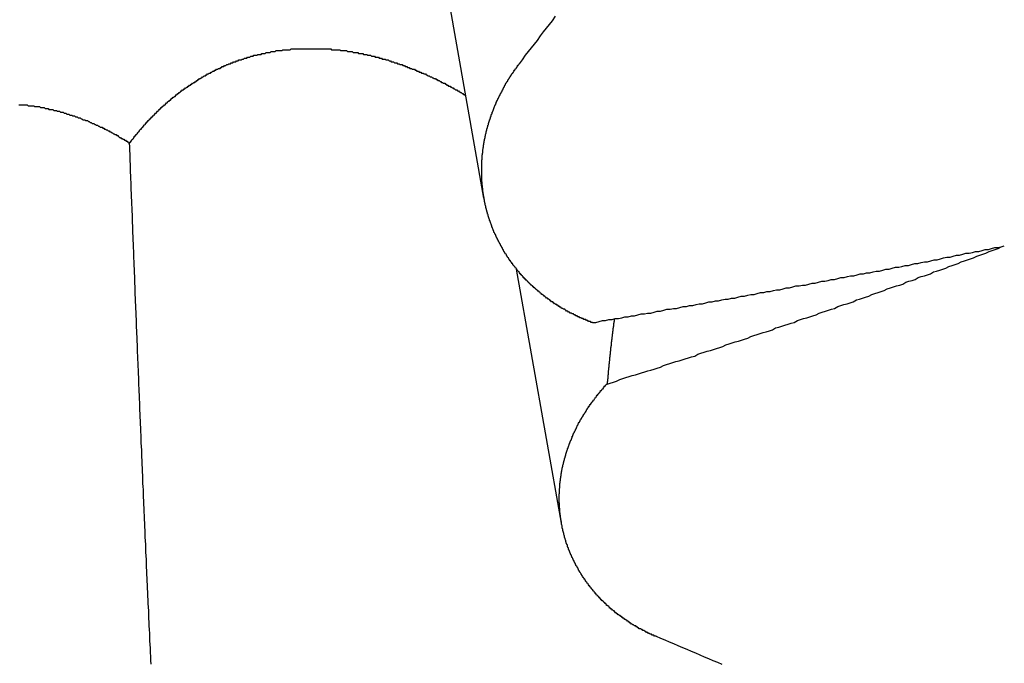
# Model space of a CAD drawing. Extents: x 1107 to 4046, y 937 to 3355.
# Tile 516 of 656: x 2237.357 to 2238.411, y 2651.539 to 2652.228. Entities that reach past the tile are written whole.
import ezdxf

# ---------------------------------------------------------------- set-up
doc = ezdxf.new("R2010")
doc.units = 0
doc.layers.add('KF_VIDA_L___C_REAR', color=7, linetype='CONTINUOUS')

# ---------------------------------------------------------------- blocks, each defined once
blk = doc.blocks.new('KF_VIDA_L___C_REAR')
at = {"layer": 'KF_VIDA_L___C_REAR'}
for p, q in [((50.874885, 962.824033), (50.779163, 963.364769)), ((50.95786, 962.47596), (50.909697, 962.748038))]:
    blk.add_line(p, q, dxfattribs=at)
for points in [[(50.9129, 962.968, 0), (50.9161, 962.972, 0), (50.9193, 962.977, 0), (50.9225, 962.981, 0), (50.9257, 962.985, 0), (50.9289, 962.989, 0), (50.9322, 962.993, 0), (50.9354, 962.998, 0), (50.9386, 963.002, 0), (50.9418, 963.006, 0), (50.945, 963.01, 0), (50.9482, 963.014, 0), (50.9514, 963.019, 0)], [(50.4952, 962.883, 0), (50.4957, 962.884, 0), (50.4963, 962.884, 0), (50.4969, 962.885, 0), (50.4974, 962.886, 0), (50.498, 962.887, 0), (50.4986, 962.887, 0), (50.4992, 962.888, 0), (50.4997, 962.889, 0), (50.5003, 962.89, 0), (50.5009, 962.89, 0), (50.5015, 962.891, 0), (50.5021, 962.892, 0), (50.5027, 962.892, 0), (50.5033, 962.893, 0), (50.5039, 962.894, 0), (50.5045, 962.895, 0), (50.5051, 962.895, 0), (50.5057, 962.896, 0), (50.5063, 962.897, 0), (50.5069, 962.898, 0), (50.5075, 962.898, 0), (50.5081, 962.899, 0), (50.5087, 962.9, 0), (50.5094, 962.9, 0), (50.51, 962.901, 0), (50.5106, 962.902, 0), (50.5112, 962.903, 0), (50.5119, 962.903, 0), (50.5125, 962.904, 0), (50.5131, 962.905, 0), (50.5138, 962.905, 0), (50.5144, 962.906, 0), (50.515, 962.907, 0), (50.5157, 962.907, 0), (50.5163, 962.908, 0), (50.517, 962.909, 0), (50.5176, 962.909, 0), (50.5183, 962.91, 0), (50.5189, 962.911, 0), (50.5196, 962.911, 0), (50.5203, 962.912, 0), (50.5209, 962.913, 0), (50.5216, 962.913, 0), (50.5222, 962.914, 0), (50.5229, 962.915, 0), (50.5236, 962.915, 0), (50.5243, 962.916, 0), (50.5249, 962.917, 0), (50.5256, 962.917, 0), (50.5263, 962.918, 0), (50.527, 962.919, 0), (50.5277, 962.919, 0), (50.5283, 962.92, 0), (50.529, 962.921, 0), (50.5297, 962.921, 0), (50.5304, 962.922, 0), (50.5311, 962.923, 0), (50.5318, 962.923, 0), (50.5325, 962.924, 0), (50.5332, 962.924, 0), (50.5339, 962.925, 0), (50.5346, 962.926, 0), (50.5353, 962.926, 0), (50.536, 962.927, 0), (50.5367, 962.928, 0), (50.5374, 962.928, 0), (50.5382, 962.929, 0), (50.5389, 962.929, 0), (50.5396, 962.93, 0), (50.5403, 962.931, 0), (50.541, 962.931, 0), (50.5417, 962.932, 0), (50.5425, 962.932, 0), (50.5432, 962.933, 0), (50.5439, 962.933, 0), (50.5446, 962.934, 0), (50.5454, 962.935, 0), (50.5461, 962.935, 0), (50.5468, 962.936, 0), (50.5476, 962.936, 0), (50.5483, 962.937, 0), (50.5491, 962.937, 0), (50.5498, 962.938, 0), (50.5505, 962.939, 0), (50.5513, 962.939, 0), (50.552, 962.94, 0), (50.5528, 962.94, 0), (50.5535, 962.941, 0), (50.5543, 962.941, 0), (50.555, 962.942, 0), (50.5558, 962.942, 0), (50.5565, 962.943, 0), (50.5573, 962.943, 0), (50.558, 962.944, 0), (50.5588, 962.944, 0), (50.5595, 962.945, 0), (50.5603, 962.945, 0), (50.561, 962.946, 0), (50.5618, 962.946, 0), (50.5626, 962.947, 0), (50.5633, 962.947, 0), (50.5641, 962.948, 0), (50.5649, 962.948, 0), (50.5656, 962.949, 0), (50.5664, 962.949, 0), (50.5672, 962.95, 0), (50.5679, 962.95, 0), (50.5687, 962.951, 0), (50.5695, 962.951, 0), (50.5702, 962.952, 0), (50.571, 962.952, 0), (50.5718, 962.953, 0), (50.5725, 962.953, 0), (50.5733, 962.954, 0), (50.5741, 962.954, 0), (50.5749, 962.955, 0), (50.5756, 962.955, 0), (50.5764, 962.955, 0), (50.5772, 962.956, 0), (50.578, 962.956, 0), (50.5788, 962.957, 0), (50.5795, 962.957, 0), (50.5803, 962.958, 0), (50.5811, 962.958, 0), (50.5819, 962.958, 0), (50.5827, 962.959, 0), (50.5834, 962.959, 0), (50.5842, 962.96, 0), (50.585, 962.96, 0), (50.5858, 962.96, 0), (50.5866, 962.961, 0), (50.5874, 962.961, 0), (50.5881, 962.962, 0), (50.5889, 962.962, 0), (50.5897, 962.962, 0), (50.5905, 962.963, 0), (50.5913, 962.963, 0), (50.5921, 962.963, 0), (50.5929, 962.964, 0), (50.5937, 962.964, 0), (50.5944, 962.965, 0), (50.5952, 962.965, 0), (50.596, 962.965, 0), (50.5968, 962.966, 0), (50.5976, 962.966, 0), (50.5984, 962.966, 0), (50.5992, 962.967, 0), (50.6, 962.967, 0), (50.6008, 962.967, 0), (50.6016, 962.968, 0), (50.6024, 962.968, 0), (50.6032, 962.968, 0), (50.604, 962.969, 0), (50.6048, 962.969, 0), (50.6057, 962.969, 0), (50.6065, 962.97, 0), (50.6073, 962.97, 0), (50.6081, 962.97, 0), (50.6089, 962.97, 0), (50.6098, 962.971, 0), (50.6106, 962.971, 0), (50.6114, 962.971, 0), (50.6122, 962.972, 0), (50.6131, 962.972, 0), (50.6139, 962.972, 0), (50.6147, 962.972, 0), (50.6156, 962.973, 0), (50.6164, 962.973, 0), (50.6173, 962.973, 0), (50.6181, 962.974, 0), (50.619, 962.974, 0), (50.6198, 962.974, 0), (50.6206, 962.974, 0), (50.6215, 962.975, 0), (50.6223, 962.975, 0), (50.6232, 962.975, 0), (50.6241, 962.975, 0), (50.6249, 962.976, 0), (50.6258, 962.976, 0), (50.6266, 962.976, 0), (50.6275, 962.976, 0), (50.6283, 962.977, 0), (50.6292, 962.977, 0), (50.6301, 962.977, 0), (50.6309, 962.977, 0), (50.6318, 962.977, 0), (50.6327, 962.978, 0), (50.6335, 962.978, 0), (50.6344, 962.978, 0), (50.6353, 962.978, 0), (50.6362, 962.978, 0), (50.637, 962.979, 0), (50.6379, 962.979, 0), (50.6388, 962.979, 0), (50.6397, 962.979, 0), (50.6405, 962.979, 0), (50.6414, 962.98, 0), (50.6423, 962.98, 0), (50.6432, 962.98, 0), (50.6441, 962.98, 0), (50.645, 962.98, 0), (50.6458, 962.98, 0), (50.6467, 962.981, 0), (50.6476, 962.981, 0), (50.6485, 962.981, 0), (50.6494, 962.981, 0), (50.6503, 962.981, 0), (50.6512, 962.981, 0), (50.6521, 962.982, 0), (50.653, 962.982, 0), (50.6538, 962.982, 0), (50.6547, 962.982, 0), (50.6556, 962.982, 0), (50.6565, 962.982, 0), (50.6574, 962.982, 0), (50.6583, 962.982, 0), (50.6592, 962.983, 0), (50.6601, 962.983, 0), (50.661, 962.983, 0), (50.6619, 962.983, 0), (50.6628, 962.983, 0), (50.6637, 962.983, 0), (50.6646, 962.983, 0), (50.6655, 962.983, 0), (50.6664, 962.983, 0), (50.6673, 962.983, 0), (50.6682, 962.984, 0), (50.6691, 962.984, 0), (50.67, 962.984, 0), (50.6709, 962.984, 0), (50.6718, 962.984, 0), (50.6727, 962.984, 0), (50.6736, 962.984, 0), (50.6745, 962.984, 0), (50.6755, 962.984, 0), (50.6764, 962.984, 0), (50.6773, 962.984, 0), (50.6782, 962.984, 0), (50.6791, 962.984, 0), (50.68, 962.984, 0), (50.6809, 962.984, 0), (50.6818, 962.984, 0), (50.6827, 962.984, 0), (50.6836, 962.984, 0), (50.6845, 962.984, 0), (50.6854, 962.984, 0), (50.6863, 962.984, 0), (50.6872, 962.984, 0), (50.6881, 962.984, 0), (50.689, 962.984, 0), (50.6899, 962.984, 0), (50.6909, 962.984, 0), (50.6918, 962.984, 0), (50.6927, 962.984, 0), (50.6936, 962.984, 0), (50.6945, 962.984, 0), (50.6954, 962.984, 0), (50.6963, 962.984, 0), (50.6972, 962.984, 0), (50.6981, 962.984, 0), (50.699, 962.984, 0), (50.6999, 962.984, 0), (50.7008, 962.984, 0), (50.7017, 962.984, 0), (50.7026, 962.984, 0), (50.7035, 962.984, 0), (50.7044, 962.984, 0), (50.7053, 962.984, 0), (50.7062, 962.984, 0), (50.7071, 962.984, 0), (50.708, 962.984, 0), (50.7089, 962.984, 0), (50.7098, 962.984, 0), (50.7107, 962.984, 0), (50.7116, 962.983, 0), (50.7125, 962.983, 0), (50.7134, 962.983, 0), (50.7143, 962.983, 0), (50.7152, 962.983, 0), (50.7161, 962.983, 0), (50.717, 962.983, 0), (50.7178, 962.983, 0), (50.7187, 962.983, 0), (50.7196, 962.983, 0), (50.7205, 962.983, 0), (50.7214, 962.982, 0), (50.7223, 962.982, 0), (50.7232, 962.982, 0), (50.7241, 962.982, 0), (50.7249, 962.982, 0), (50.7258, 962.982, 0), (50.7267, 962.982, 0), (50.7276, 962.982, 0), (50.7285, 962.981, 0), (50.7293, 962.981, 0), (50.7302, 962.981, 0), (50.7311, 962.981, 0), (50.732, 962.981, 0), (50.7328, 962.981, 0), (50.7337, 962.981, 0), (50.7346, 962.98, 0), (50.7355, 962.98, 0), (50.7363, 962.98, 0), (50.7372, 962.98, 0), (50.7381, 962.98, 0), (50.7389, 962.98, 0), (50.7398, 962.98, 0), (50.7406, 962.979, 0), (50.7415, 962.979, 0), (50.7424, 962.979, 0), (50.7432, 962.979, 0), (50.7441, 962.979, 0), (50.7449, 962.979, 0), (50.7458, 962.978, 0), (50.7466, 962.978, 0), (50.7475, 962.978, 0), (50.7483, 962.978, 0), (50.7492, 962.978, 0), (50.75, 962.977, 0), (50.7509, 962.977, 0), (50.7517, 962.977, 0), (50.7525, 962.977, 0), (50.7534, 962.977, 0), (50.7542, 962.976, 0), (50.7551, 962.976, 0), (50.7559, 962.976, 0), (50.7567, 962.976, 0), (50.7575, 962.976, 0), (50.7584, 962.975, 0), (50.7592, 962.975, 0), (50.76, 962.975, 0), (50.7608, 962.975, 0), (50.7617, 962.975, 0), (50.7625, 962.974, 0), (50.7633, 962.974, 0), (50.7641, 962.974, 0), (50.7649, 962.974, 0), (50.7658, 962.973, 0), (50.7666, 962.973, 0), (50.7674, 962.973, 0), (50.7682, 962.973, 0), (50.769, 962.973, 0), (50.7699, 962.972, 0), (50.7707, 962.972, 0), (50.7715, 962.972, 0), (50.7723, 962.972, 0), (50.7732, 962.971, 0), (50.774, 962.971, 0), (50.7748, 962.971, 0), (50.7756, 962.97, 0), (50.7765, 962.97, 0), (50.7773, 962.97, 0), (50.7781, 962.97, 0), (50.7789, 962.969, 0), (50.7798, 962.969, 0), (50.7806, 962.969, 0), (50.7814, 962.969, 0), (50.7822, 962.968, 0), (50.7831, 962.968, 0), (50.7839, 962.968, 0), (50.7847, 962.967, 0), (50.7856, 962.967, 0), (50.7864, 962.967, 0), (50.7872, 962.967, 0), (50.7881, 962.966, 0), (50.7889, 962.966, 0), (50.7897, 962.966, 0), (50.7905, 962.965, 0), (50.7914, 962.965, 0), (50.7922, 962.965, 0), (50.793, 962.964, 0), (50.7939, 962.964, 0), (50.7947, 962.964, 0), (50.7955, 962.963, 0), (50.7964, 962.963, 0), (50.7972, 962.963, 0), (50.798, 962.962, 0), (50.7989, 962.962, 0), (50.7997, 962.962, 0), (50.8005, 962.962, 0), (50.8013, 962.961, 0), (50.8022, 962.961, 0), (50.803, 962.96, 0), (50.8038, 962.96, 0), (50.8047, 962.96, 0), (50.8055, 962.959, 0), (50.8063, 962.959, 0), (50.8072, 962.959, 0), (50.808, 962.958, 0), (50.8088, 962.958, 0), (50.8097, 962.958, 0), (50.8105, 962.957, 0), (50.8113, 962.957, 0), (50.8121, 962.957, 0), (50.813, 962.956, 0), (50.8138, 962.956, 0), (50.8146, 962.955, 0), (50.8155, 962.955, 0), (50.8163, 962.955, 0), (50.8171, 962.954, 0), (50.8179, 962.954, 0), (50.8188, 962.954, 0), (50.8196, 962.953, 0), (50.8204, 962.953, 0), (50.8213, 962.952, 0), (50.8221, 962.952, 0), (50.8229, 962.952, 0), (50.8237, 962.951, 0), (50.8246, 962.951, 0), (50.8254, 962.95, 0), (50.8262, 962.95, 0), (50.827, 962.95, 0), (50.8279, 962.949, 0), (50.8287, 962.949, 0), (50.8295, 962.948, 0), (50.8303, 962.948, 0), (50.8311, 962.947, 0), (50.832, 962.947, 0), (50.8328, 962.947, 0), (50.8336, 962.946, 0), (50.8344, 962.946, 0), (50.8352, 962.945, 0), (50.836, 962.945, 0), (50.8369, 962.944, 0), (50.8377, 962.944, 0), (50.8385, 962.944, 0), (50.8393, 962.943, 0), (50.8401, 962.943, 0), (50.8409, 962.942, 0), (50.8418, 962.942, 0), (50.8426, 962.941, 0), (50.8434, 962.941, 0), (50.8442, 962.94, 0), (50.845, 962.94, 0), (50.8458, 962.94, 0), (50.8466, 962.939, 0), (50.8474, 962.939, 0), (50.8482, 962.938, 0), (50.849, 962.938, 0), (50.8498, 962.937, 0), (50.8506, 962.937, 0), (50.8514, 962.936, 0), (50.8522, 962.936, 0), (50.853, 962.935, 0), (50.8538, 962.935, 0), (50.8546, 962.934, 0), (50.8554, 962.934, 0)], [(50.9913, 962.691, 0), (50.9905, 962.691, 0), (50.9898, 962.691, 0), (50.989, 962.692, 0), (50.9883, 962.692, 0), (50.9876, 962.692, 0), (50.9868, 962.692, 0), (50.9861, 962.693, 0), (50.9854, 962.693, 0), (50.9847, 962.693, 0), (50.9839, 962.694, 0), (50.9832, 962.694, 0), (50.9825, 962.694, 0), (50.9818, 962.694, 0), (50.9811, 962.695, 0), (50.9804, 962.695, 0), (50.9797, 962.695, 0), (50.979, 962.696, 0), (50.9783, 962.696, 0), (50.9775, 962.696, 0), (50.9768, 962.697, 0), (50.9762, 962.697, 0), (50.9755, 962.697, 0), (50.9748, 962.698, 0), (50.9741, 962.698, 0), (50.9734, 962.698, 0), (50.9727, 962.699, 0), (50.972, 962.699, 0), (50.9713, 962.699, 0), (50.9707, 962.7, 0), (50.97, 962.7, 0), (50.9693, 962.7, 0), (50.9686, 962.701, 0), (50.968, 962.701, 0), (50.9673, 962.701, 0), (50.9666, 962.702, 0), (50.966, 962.702, 0), (50.9653, 962.702, 0), (50.9647, 962.703, 0), (50.964, 962.703, 0), (50.9633, 962.703, 0), (50.9627, 962.704, 0), (50.962, 962.704, 0), (50.9614, 962.705, 0), (50.9607, 962.705, 0), (50.9601, 962.705, 0), (50.9594, 962.706, 0), (50.9588, 962.706, 0), (50.9581, 962.706, 0), (50.9575, 962.707, 0), (50.9568, 962.707, 0), (50.9562, 962.708, 0), (50.9555, 962.708, 0), (50.9549, 962.708, 0), (50.9542, 962.709, 0), (50.9536, 962.709, 0), (50.953, 962.71, 0), (50.9523, 962.71, 0), (50.9517, 962.71, 0), (50.9511, 962.711, 0), (50.9504, 962.711, 0), (50.9498, 962.712, 0), (50.9492, 962.712, 0), (50.9485, 962.713, 0), (50.9479, 962.713, 0), (50.9473, 962.713, 0), (50.9466, 962.714, 0), (50.946, 962.714, 0), (50.9454, 962.715, 0), (50.9448, 962.715, 0), (50.9442, 962.716, 0), (50.9435, 962.716, 0), (50.9429, 962.717, 0), (50.9423, 962.717, 0), (50.9417, 962.717, 0), (50.9411, 962.718, 0), (50.9405, 962.718, 0), (50.9399, 962.719, 0), (50.9393, 962.719, 0), (50.9386, 962.72, 0), (50.938, 962.72, 0), (50.9374, 962.721, 0), (50.9368, 962.721, 0), (50.9362, 962.722, 0), (50.9356, 962.722, 0), (50.9351, 962.723, 0), (50.9345, 962.723, 0), (50.9339, 962.724, 0), (50.9333, 962.724, 0), (50.9327, 962.725, 0), (50.9321, 962.725, 0), (50.9315, 962.726, 0), (50.9309, 962.726, 0), (50.9304, 962.727, 0), (50.9298, 962.727, 0), (50.9292, 962.728, 0), (50.9286, 962.728, 0), (50.9281, 962.729, 0), (50.9275, 962.729, 0), (50.9269, 962.73, 0), (50.9264, 962.73, 0), (50.9258, 962.731, 0), (50.9253, 962.731, 0), (50.9247, 962.732, 0), (50.9241, 962.732, 0), (50.9236, 962.733, 0), (50.923, 962.733, 0), (50.9225, 962.734, 0), (50.922, 962.734, 0), (50.9214, 962.735, 0), (50.9209, 962.736, 0), (50.9203, 962.736, 0), (50.9198, 962.737, 0), (50.9193, 962.737, 0), (50.9187, 962.738, 0), (50.9182, 962.738, 0), (50.9177, 962.739, 0), (50.9172, 962.739, 0), (50.9166, 962.74, 0), (50.9161, 962.741, 0), (50.9156, 962.741, 0), (50.9151, 962.742, 0), (50.9146, 962.742, 0), (50.9141, 962.743, 0), (50.9136, 962.743, 0), (50.9131, 962.744, 0), (50.9126, 962.745, 0), (50.9121, 962.745, 0), (50.9116, 962.746, 0), (50.9111, 962.746, 0), (50.9106, 962.747, 0), (50.9101, 962.748, 0), (50.9096, 962.748, 0), (50.9092, 962.749, 0), (50.9087, 962.749, 0), (50.9082, 962.75, 0), (50.9077, 962.751, 0), (50.9073, 962.751, 0), (50.9068, 962.752, 0), (50.9063, 962.752, 0), (50.9059, 962.753, 0), (50.9054, 962.754, 0), (50.905, 962.754, 0), (50.9045, 962.755, 0), (50.9041, 962.755, 0), (50.9036, 962.756, 0), (50.9032, 962.757, 0), (50.9028, 962.757, 0), (50.9023, 962.758, 0), (50.9019, 962.758, 0), (50.9015, 962.759, 0), (50.901, 962.76, 0), (50.9006, 962.76, 0), (50.9002, 962.761, 0), (50.8998, 962.762, 0), (50.8994, 962.762, 0), (50.899, 962.763, 0), (50.8985, 962.764, 0), (50.8981, 962.764, 0), (50.8977, 962.765, 0), (50.8973, 962.765, 0), (50.8969, 962.766, 0), (50.8966, 962.767, 0), (50.8962, 962.767, 0), (50.8958, 962.768, 0), (50.8954, 962.769, 0), (50.895, 962.769, 0), (50.8946, 962.77, 0), (50.8943, 962.771, 0), (50.8939, 962.771, 0), (50.8935, 962.772, 0), (50.8932, 962.773, 0), (50.8928, 962.773, 0), (50.8924, 962.774, 0), (50.8921, 962.775, 0), (50.8917, 962.775, 0), (50.8914, 962.776, 0), (50.891, 962.777, 0), (50.8907, 962.777, 0), (50.8904, 962.778, 0), (50.89, 962.779, 0), (50.8897, 962.779, 0), (50.8894, 962.78, 0), (50.889, 962.781, 0), (50.8887, 962.781, 0), (50.8884, 962.782, 0), (50.8881, 962.783, 0), (50.8878, 962.783, 0), (50.8874, 962.784, 0), (50.8871, 962.785, 0), (50.8868, 962.785, 0), (50.8865, 962.786, 0), (50.8862, 962.787, 0), (50.8859, 962.787, 0), (50.8856, 962.788, 0), (50.8854, 962.789, 0), (50.8851, 962.789, 0), (50.8848, 962.79, 0), (50.8845, 962.791, 0), (50.8842, 962.791, 0), (50.884, 962.792, 0), (50.8837, 962.793, 0), (50.8834, 962.793, 0), (50.8832, 962.794, 0), (50.8829, 962.795, 0), (50.8826, 962.796, 0), (50.8824, 962.796, 0), (50.8821, 962.797, 0), (50.8819, 962.798, 0), (50.8817, 962.798, 0), (50.8814, 962.799, 0), (50.8812, 962.8, 0), (50.8809, 962.8, 0), (50.8807, 962.801, 0), (50.8805, 962.802, 0), (50.8803, 962.802, 0), (50.88, 962.803, 0), (50.8798, 962.804, 0), (50.8796, 962.804, 0), (50.8794, 962.805, 0), (50.8792, 962.806, 0), (50.879, 962.807, 0), (50.8788, 962.807, 0), (50.8786, 962.808, 0), (50.8784, 962.809, 0), (50.8782, 962.809, 0), (50.878, 962.81, 0), (50.8778, 962.811, 0), (50.8776, 962.811, 0), (50.8775, 962.812, 0), (50.8773, 962.813, 0), (50.8771, 962.813, 0), (50.877, 962.814, 0), (50.8768, 962.815, 0), (50.8766, 962.816, 0), (50.8765, 962.816, 0), (50.8763, 962.817, 0), (50.8762, 962.818, 0), (50.876, 962.818, 0), (50.8759, 962.819, 0), (50.8757, 962.82, 0), (50.8756, 962.82, 0), (50.8754, 962.821, 0), (50.8753, 962.822, 0), (50.8752, 962.823, 0), (50.875, 962.823, 0), (50.8749, 962.824, 0), (50.8748, 962.825, 0), (50.8747, 962.825, 0), (50.8746, 962.826, 0), (50.8744, 962.827, 0), (50.8743, 962.828, 0), (50.8742, 962.828, 0), (50.8741, 962.829, 0), (50.874, 962.83, 0), (50.8739, 962.83, 0), (50.8738, 962.831, 0), (50.8737, 962.832, 0), (50.8736, 962.833, 0), (50.8735, 962.833, 0), (50.8735, 962.834, 0), (50.8734, 962.835, 0), (50.8733, 962.835, 0), (50.8732, 962.836, 0), (50.8732, 962.837, 0), (50.8731, 962.838, 0), (50.873, 962.838, 0), (50.873, 962.839, 0), (50.8729, 962.84, 0), (50.8728, 962.841, 0), (50.8728, 962.841, 0), (50.8727, 962.842, 0), (50.8727, 962.843, 0), (50.8727, 962.844, 0), (50.8726, 962.844, 0), (50.8726, 962.845, 0), (50.8725, 962.846, 0), (50.8725, 962.847, 0), (50.8725, 962.847, 0), (50.8725, 962.848, 0), (50.8724, 962.849, 0), (50.8724, 962.85, 0), (50.8724, 962.85, 0), (50.8724, 962.851, 0), (50.8724, 962.852, 0), (50.8724, 962.853, 0), (50.8724, 962.853, 0), (50.8724, 962.854, 0), (50.8724, 962.855, 0), (50.8724, 962.856, 0), (50.8724, 962.856, 0), (50.8724, 962.857, 0), (50.8724, 962.858, 0), (50.8724, 962.859, 0), (50.8725, 962.859, 0), (50.8725, 962.86, 0), (50.8725, 962.861, 0), (50.8726, 962.862, 0), (50.8726, 962.862, 0), (50.8726, 962.863, 0), (50.8727, 962.864, 0), (50.8727, 962.865, 0), (50.8728, 962.865, 0), (50.8728, 962.866, 0), (50.8729, 962.867, 0), (50.8729, 962.868, 0), (50.873, 962.868, 0), (50.8731, 962.869, 0), (50.8731, 962.87, 0), (50.8732, 962.871, 0), (50.8733, 962.871, 0), (50.8734, 962.872, 0), (50.8735, 962.873, 0), (50.8735, 962.874, 0), (50.8736, 962.874, 0), (50.8737, 962.875, 0), (50.8738, 962.876, 0), (50.8739, 962.877, 0), (50.874, 962.878, 0), (50.8741, 962.878, 0), (50.8742, 962.879, 0), (50.8744, 962.88, 0), (50.8745, 962.881, 0), (50.8746, 962.881, 0), (50.8747, 962.882, 0), (50.8748, 962.883, 0), (50.875, 962.884, 0), (50.8751, 962.884, 0), (50.8752, 962.885, 0), (50.8754, 962.886, 0), (50.8755, 962.887, 0), (50.8757, 962.887, 0), (50.8758, 962.888, 0), (50.876, 962.889, 0), (50.8761, 962.89, 0), (50.8763, 962.89, 0), (50.8765, 962.891, 0), (50.8766, 962.892, 0), (50.8768, 962.893, 0), (50.877, 962.893, 0), (50.8772, 962.894, 0), (50.8773, 962.895, 0), (50.8775, 962.896, 0), (50.8777, 962.896, 0), (50.8779, 962.897, 0), (50.8781, 962.898, 0), (50.8783, 962.899, 0), (50.8785, 962.899, 0), (50.8787, 962.9, 0), (50.8789, 962.901, 0), (50.8791, 962.902, 0), (50.8793, 962.902, 0), (50.8796, 962.903, 0), (50.8798, 962.904, 0), (50.88, 962.905, 0), (50.8802, 962.905, 0), (50.8805, 962.906, 0), (50.8807, 962.907, 0), (50.8809, 962.908, 0), (50.8812, 962.908, 0), (50.8814, 962.909, 0), (50.8817, 962.91, 0), (50.8819, 962.911, 0), (50.8822, 962.911, 0), (50.8824, 962.912, 0), (50.8827, 962.913, 0), (50.8829, 962.914, 0), (50.8832, 962.914, 0), (50.8835, 962.915, 0), (50.8837, 962.916, 0), (50.884, 962.916, 0), (50.8843, 962.917, 0), (50.8846, 962.918, 0), (50.8849, 962.919, 0), (50.8851, 962.919, 0), (50.8854, 962.92, 0), (50.8857, 962.921, 0), (50.886, 962.922, 0), (50.8863, 962.922, 0), (50.8866, 962.923, 0), (50.8869, 962.924, 0), (50.8872, 962.924, 0), (50.8875, 962.925, 0), (50.8878, 962.926, 0), (50.8881, 962.927, 0), (50.8885, 962.927, 0), (50.8888, 962.928, 0), (50.8891, 962.929, 0), (50.8894, 962.929, 0), (50.8898, 962.93, 0), (50.8901, 962.931, 0), (50.8904, 962.931, 0), (50.8907, 962.932, 0), (50.8911, 962.933, 0), (50.8914, 962.934, 0), (50.8918, 962.934, 0), (50.8921, 962.935, 0), (50.8925, 962.936, 0), (50.8928, 962.936, 0), (50.8932, 962.937, 0), (50.8935, 962.938, 0), (50.8939, 962.938, 0), (50.8942, 962.939, 0), (50.8946, 962.94, 0), (50.895, 962.94, 0), (50.8953, 962.941, 0), (50.8957, 962.942, 0), (50.8961, 962.943, 0), (50.8964, 962.943, 0), (50.8968, 962.944, 0), (50.8972, 962.945, 0), (50.8976, 962.945, 0), (50.898, 962.946, 0), (50.8983, 962.947, 0), (50.8987, 962.947, 0), (50.8991, 962.948, 0), (50.8995, 962.949, 0), (50.8999, 962.949, 0), (50.9003, 962.95, 0), (50.9007, 962.951, 0), (50.9011, 962.951, 0), (50.9015, 962.952, 0), (50.9019, 962.952, 0), (50.9023, 962.953, 0), (50.9027, 962.954, 0), (50.9031, 962.954, 0), (50.9036, 962.955, 0), (50.904, 962.956, 0), (50.9044, 962.956, 0), (50.9048, 962.957, 0), (50.9052, 962.958, 0), (50.9057, 962.958, 0), (50.9061, 962.959, 0), (50.9065, 962.959, 0), (50.907, 962.96, 0), (50.9074, 962.961, 0), (50.9078, 962.961, 0), (50.9083, 962.962, 0), (50.9087, 962.963, 0), (50.9092, 962.963, 0), (50.9096, 962.964, 0), (50.9101, 962.964, 0), (50.9105, 962.965, 0), (50.911, 962.966, 0), (50.9115, 962.966, 0), (50.9119, 962.967, 0), (50.9124, 962.968, 0), (50.9129, 962.968, 0)], [(50.3765, 962.924, 0), (50.3775, 962.924, 0), (50.3785, 962.924, 0), (50.3795, 962.924, 0), (50.3805, 962.924, 0), (50.3815, 962.924, 0), (50.3825, 962.924, 0), (50.3835, 962.924, 0), (50.3845, 962.924, 0), (50.3855, 962.924, 0), (50.3865, 962.923, 0), (50.3875, 962.923, 0), (50.3885, 962.923, 0), (50.3895, 962.923, 0), (50.3905, 962.923, 0), (50.3915, 962.923, 0), (50.3925, 962.923, 0), (50.3936, 962.922, 0), (50.3946, 962.922, 0), (50.3956, 962.922, 0), (50.3966, 962.922, 0), (50.3976, 962.922, 0), (50.3986, 962.922, 0), (50.3996, 962.921, 0), (50.4007, 962.921, 0), (50.4017, 962.921, 0), (50.4027, 962.921, 0), (50.4037, 962.921, 0), (50.4047, 962.92, 0), (50.4057, 962.92, 0), (50.4068, 962.92, 0), (50.4078, 962.92, 0), (50.4088, 962.919, 0), (50.4098, 962.919, 0), (50.4108, 962.919, 0), (50.4118, 962.919, 0), (50.4128, 962.919, 0), (50.4139, 962.918, 0), (50.4149, 962.918, 0), (50.4159, 962.918, 0), (50.4169, 962.918, 0), (50.4179, 962.917, 0), (50.4189, 962.917, 0), (50.42, 962.917, 0), (50.421, 962.916, 0), (50.422, 962.916, 0), (50.423, 962.916, 0), (50.424, 962.916, 0), (50.425, 962.915, 0), (50.426, 962.915, 0), (50.427, 962.915, 0), (50.428, 962.914, 0), (50.4291, 962.914, 0), (50.4301, 962.914, 0), (50.4311, 962.913, 0), (50.4321, 962.913, 0), (50.4331, 962.913, 0), (50.4341, 962.912, 0), (50.4351, 962.912, 0), (50.4361, 962.912, 0), (50.4371, 962.911, 0), (50.4381, 962.911, 0), (50.4391, 962.911, 0), (50.4401, 962.91, 0), (50.4411, 962.91, 0), (50.4421, 962.91, 0), (50.4431, 962.909, 0), (50.4441, 962.909, 0), (50.4451, 962.908, 0), (50.4461, 962.908, 0), (50.4471, 962.908, 0), (50.448, 962.907, 0), (50.449, 962.907, 0), (50.45, 962.907, 0), (50.451, 962.906, 0), (50.452, 962.906, 0), (50.453, 962.905, 0), (50.4539, 962.905, 0), (50.4549, 962.904, 0), (50.4559, 962.904, 0), (50.4569, 962.904, 0), (50.4578, 962.903, 0), (50.4588, 962.903, 0), (50.4598, 962.902, 0), (50.4608, 962.902, 0), (50.4617, 962.901, 0), (50.4627, 962.901, 0), (50.4637, 962.9, 0), (50.4646, 962.9, 0), (50.4656, 962.9, 0), (50.4665, 962.899, 0), (50.4675, 962.899, 0), (50.4684, 962.898, 0), (50.4694, 962.898, 0), (50.4703, 962.897, 0), (50.4713, 962.897, 0), (50.4722, 962.896, 0), (50.4732, 962.896, 0), (50.4741, 962.895, 0), (50.4751, 962.895, 0), (50.476, 962.894, 0), (50.4769, 962.894, 0), (50.4779, 962.893, 0), (50.4788, 962.893, 0), (50.4797, 962.892, 0), (50.4807, 962.892, 0), (50.4816, 962.891, 0), (50.4825, 962.891, 0), (50.4834, 962.89, 0), (50.4843, 962.889, 0), (50.4853, 962.889, 0), (50.4862, 962.888, 0), (50.4871, 962.888, 0), (50.488, 962.887, 0), (50.4889, 962.887, 0), (50.4898, 962.886, 0), (50.4907, 962.886, 0), (50.4916, 962.885, 0), (50.4925, 962.885, 0), (50.4934, 962.884, 0), (50.4943, 962.883, 0), (50.4952, 962.883, 0)], [(50.5182, 962.325, 0), (50.518, 962.329, 0), (50.5178, 962.333, 0), (50.5176, 962.338, 0), (50.5174, 962.342, 0), (50.5172, 962.346, 0), (50.517, 962.35, 0), (50.5168, 962.354, 0), (50.5167, 962.358, 0), (50.5165, 962.362, 0), (50.5163, 962.366, 0), (50.5161, 962.37, 0), (50.5159, 962.374, 0), (50.5157, 962.378, 0), (50.5156, 962.382, 0), (50.5154, 962.386, 0), (50.5152, 962.39, 0), (50.515, 962.394, 0), (50.5148, 962.398, 0), (50.5147, 962.402, 0), (50.5145, 962.406, 0), (50.5143, 962.41, 0), (50.5141, 962.414, 0), (50.514, 962.417, 0), (50.5138, 962.421, 0), (50.5136, 962.425, 0), (50.5134, 962.429, 0), (50.5133, 962.433, 0), (50.5131, 962.437, 0), (50.5129, 962.441, 0), (50.5127, 962.445, 0), (50.5126, 962.449, 0), (50.5124, 962.453, 0), (50.5122, 962.457, 0), (50.512, 962.461, 0), (50.5119, 962.465, 0), (50.5117, 962.468, 0), (50.5115, 962.472, 0), (50.5114, 962.476, 0), (50.5112, 962.48, 0), (50.511, 962.484, 0), (50.5109, 962.488, 0), (50.5107, 962.492, 0), (50.5105, 962.496, 0), (50.5104, 962.5, 0), (50.5102, 962.504, 0), (50.51, 962.508, 0), (50.5099, 962.512, 0), (50.5097, 962.515, 0), (50.5095, 962.519, 0), (50.5094, 962.523, 0), (50.5092, 962.527, 0), (50.509, 962.531, 0), (50.5089, 962.535, 0), (50.5087, 962.539, 0), (50.5085, 962.543, 0), (50.5084, 962.547, 0), (50.5082, 962.551, 0), (50.5081, 962.554, 0), (50.5079, 962.558, 0), (50.5077, 962.562, 0), (50.5076, 962.566, 0), (50.5074, 962.57, 0), (50.5072, 962.574, 0), (50.5071, 962.578, 0), (50.5069, 962.582, 0), (50.5068, 962.586, 0), (50.5066, 962.589, 0), (50.5064, 962.593, 0), (50.5063, 962.597, 0), (50.5061, 962.601, 0), (50.506, 962.605, 0), (50.5058, 962.609, 0), (50.5057, 962.613, 0), (50.5055, 962.617, 0), (50.5053, 962.62, 0), (50.5052, 962.624, 0), (50.505, 962.628, 0), (50.5049, 962.632, 0), (50.5047, 962.636, 0), (50.5046, 962.64, 0), (50.5044, 962.644, 0), (50.5042, 962.648, 0), (50.5041, 962.651, 0), (50.5039, 962.655, 0), (50.5038, 962.659, 0), (50.5036, 962.663, 0), (50.5035, 962.667, 0), (50.5033, 962.671, 0), (50.5032, 962.675, 0), (50.503, 962.679, 0), (50.5029, 962.682, 0), (50.5027, 962.686, 0), (50.5026, 962.69, 0), (50.5024, 962.694, 0), (50.5023, 962.698, 0), (50.5021, 962.702, 0), (50.5019, 962.706, 0), (50.5018, 962.709, 0), (50.5016, 962.713, 0), (50.5015, 962.717, 0), (50.5013, 962.721, 0), (50.5012, 962.725, 0), (50.501, 962.729, 0), (50.5009, 962.733, 0), (50.5007, 962.736, 0), (50.5006, 962.74, 0), (50.5004, 962.744, 0), (50.5003, 962.748, 0), (50.5001, 962.752, 0), (50.5, 962.756, 0), (50.4998, 962.76, 0), (50.4997, 962.763, 0), (50.4996, 962.767, 0), (50.4994, 962.771, 0), (50.4993, 962.775, 0), (50.4991, 962.779, 0), (50.499, 962.783, 0), (50.4988, 962.787, 0), (50.4987, 962.79, 0), (50.4985, 962.794, 0), (50.4984, 962.798, 0), (50.4982, 962.802, 0), (50.4981, 962.806, 0), (50.4979, 962.81, 0), (50.4978, 962.814, 0), (50.4976, 962.817, 0), (50.4975, 962.821, 0), (50.4973, 962.825, 0), (50.4972, 962.829, 0), (50.497, 962.833, 0), (50.4969, 962.837, 0), (50.4968, 962.841, 0), (50.4966, 962.844, 0), (50.4965, 962.848, 0), (50.4963, 962.852, 0), (50.4962, 962.856, 0), (50.496, 962.86, 0), (50.4959, 962.864, 0), (50.4957, 962.867, 0), (50.4956, 962.871, 0), (50.4954, 962.875, 0), (50.4953, 962.879, 0), (50.4952, 962.883, 0)], [(50.9913, 962.691, 0), (50.9947, 962.691, 0), (50.9982, 962.692, 0), (51.0017, 962.693, 0), (51.0051, 962.693, 0), (51.0086, 962.694, 0), (51.0121, 962.694, 0), (51.0155, 962.695, 0), (51.019, 962.695, 0), (51.0224, 962.696, 0), (51.0259, 962.697, 0), (51.0294, 962.697, 0), (51.0328, 962.698, 0), (51.0363, 962.698, 0), (51.0398, 962.699, 0), (51.0432, 962.7, 0), (51.0467, 962.7, 0), (51.0502, 962.701, 0), (51.0536, 962.701, 0), (51.0571, 962.702, 0), (51.0605, 962.703, 0), (51.064, 962.703, 0), (51.0675, 962.704, 0), (51.0709, 962.705, 0), (51.0744, 962.705, 0), (51.0779, 962.706, 0), (51.0813, 962.706, 0), (51.0848, 962.707, 0), (51.0882, 962.708, 0), (51.0917, 962.708, 0), (51.0952, 962.709, 0), (51.0986, 962.709, 0), (51.1021, 962.71, 0), (51.1055, 962.711, 0), (51.109, 962.711, 0), (51.1124, 962.712, 0), (51.1159, 962.713, 0), (51.1194, 962.713, 0), (51.1228, 962.714, 0), (51.1263, 962.714, 0), (51.1297, 962.715, 0), (51.1332, 962.716, 0), (51.1366, 962.716, 0), (51.1401, 962.717, 0), (51.1435, 962.717, 0), (51.147, 962.718, 0), (51.1505, 962.719, 0), (51.1539, 962.719, 0), (51.1574, 962.72, 0), (51.1608, 962.721, 0), (51.1643, 962.721, 0), (51.1677, 962.722, 0), (51.1712, 962.723, 0), (51.1746, 962.723, 0), (51.1781, 962.724, 0), (51.1815, 962.724, 0), (51.185, 962.725, 0), (51.1884, 962.726, 0), (51.1919, 962.726, 0), (51.1953, 962.727, 0), (51.1988, 962.728, 0), (51.2022, 962.728, 0), (51.2057, 962.729, 0), (51.2091, 962.73, 0), (51.2126, 962.73, 0), (51.216, 962.731, 0), (51.2195, 962.731, 0), (51.2229, 962.732, 0), (51.2264, 962.733, 0), (51.2298, 962.733, 0), (51.2333, 962.734, 0), (51.2367, 962.735, 0), (51.2401, 962.735, 0), (51.2436, 962.736, 0), (51.247, 962.737, 0), (51.2505, 962.737, 0), (51.2539, 962.738, 0), (51.2574, 962.739, 0), (51.2608, 962.739, 0), (51.2643, 962.74, 0), (51.2677, 962.741, 0), (51.2711, 962.741, 0), (51.2746, 962.742, 0), (51.278, 962.743, 0), (51.2815, 962.743, 0), (51.2849, 962.744, 0), (51.2883, 962.744, 0), (51.2918, 962.745, 0), (51.2952, 962.746, 0), (51.2987, 962.746, 0), (51.3021, 962.747, 0), (51.3055, 962.748, 0), (51.309, 962.748, 0), (51.3124, 962.749, 0), (51.3158, 962.75, 0), (51.3193, 962.75, 0), (51.3227, 962.751, 0), (51.3262, 962.752, 0), (51.3296, 962.752, 0), (51.333, 962.753, 0), (51.3365, 962.754, 0), (51.3399, 962.754, 0), (51.3433, 962.755, 0), (51.3468, 962.756, 0), (51.3502, 962.756, 0), (51.3536, 962.757, 0), (51.3571, 962.758, 0), (51.3605, 962.758, 0), (51.3639, 962.759, 0), (51.3673, 962.76, 0), (51.3708, 962.761, 0), (51.3742, 962.761, 0), (51.3776, 962.762, 0), (51.3811, 962.763, 0), (51.3845, 962.763, 0), (51.3879, 962.764, 0), (51.3913, 962.765, 0), (51.3948, 962.765, 0), (51.3982, 962.766, 0), (51.4016, 962.767, 0), (51.405, 962.767, 0), (51.4085, 962.768, 0), (51.4119, 962.769, 0), (51.4153, 962.769, 0), (51.4187, 962.77, 0), (51.4222, 962.771, 0), (51.4256, 962.771, 0), (51.429, 962.772, 0), (51.4324, 962.773, 0)], [(51.0069, 962.625, 0), (51.0102, 962.626, 0), (51.0136, 962.627, 0), (51.0169, 962.628, 0), (51.0203, 962.63, 0), (51.0236, 962.631, 0), (51.027, 962.632, 0), (51.0303, 962.633, 0), (51.0337, 962.634, 0), (51.0371, 962.635, 0), (51.0404, 962.636, 0), (51.0438, 962.637, 0), (51.0471, 962.638, 0), (51.0505, 962.639, 0), (51.0538, 962.64, 0), (51.0572, 962.641, 0), (51.0605, 962.642, 0), (51.0639, 962.643, 0), (51.0672, 962.645, 0), (51.0706, 962.646, 0), (51.0739, 962.647, 0), (51.0772, 962.648, 0), (51.0806, 962.649, 0), (51.0839, 962.65, 0), (51.0873, 962.651, 0), (51.0906, 962.652, 0), (51.094, 962.653, 0), (51.0973, 962.654, 0), (51.1007, 962.655, 0), (51.104, 962.657, 0), (51.1073, 962.658, 0), (51.1107, 962.659, 0), (51.114, 962.66, 0), (51.1174, 962.661, 0), (51.1207, 962.662, 0), (51.1241, 962.663, 0), (51.1274, 962.664, 0), (51.1307, 962.665, 0), (51.1341, 962.667, 0), (51.1374, 962.668, 0), (51.1407, 962.669, 0), (51.1441, 962.67, 0), (51.1474, 962.671, 0), (51.1508, 962.672, 0), (51.1541, 962.673, 0), (51.1574, 962.674, 0), (51.1608, 962.676, 0), (51.1641, 962.677, 0), (51.1674, 962.678, 0), (51.1708, 962.679, 0), (51.1741, 962.68, 0), (51.1774, 962.681, 0), (51.1808, 962.682, 0), (51.1841, 962.683, 0), (51.1874, 962.685, 0), (51.1908, 962.686, 0), (51.1941, 962.687, 0), (51.1974, 962.688, 0), (51.2008, 962.689, 0), (51.2041, 962.69, 0), (51.2074, 962.691, 0), (51.2107, 962.693, 0), (51.2141, 962.694, 0), (51.2174, 962.695, 0), (51.2207, 962.696, 0), (51.224, 962.697, 0), (51.2274, 962.698, 0), (51.2307, 962.699, 0), (51.234, 962.701, 0), (51.2373, 962.702, 0), (51.2407, 962.703, 0), (51.244, 962.704, 0), (51.2473, 962.705, 0), (51.2506, 962.706, 0), (51.2539, 962.708, 0), (51.2573, 962.709, 0), (51.2606, 962.71, 0), (51.2639, 962.711, 0), (51.2672, 962.712, 0), (51.2705, 962.713, 0), (51.2739, 962.715, 0), (51.2772, 962.716, 0), (51.2805, 962.717, 0), (51.2838, 962.718, 0), (51.2871, 962.719, 0), (51.2904, 962.721, 0), (51.2938, 962.722, 0), (51.2971, 962.723, 0), (51.3004, 962.724, 0), (51.3037, 962.725, 0), (51.307, 962.727, 0), (51.3103, 962.728, 0), (51.3136, 962.729, 0), (51.3169, 962.73, 0), (51.3203, 962.731, 0), (51.3236, 962.732, 0), (51.3269, 962.734, 0), (51.3302, 962.735, 0), (51.3335, 962.736, 0), (51.3368, 962.737, 0), (51.3401, 962.739, 0), (51.3434, 962.74, 0), (51.3467, 962.741, 0), (51.35, 962.742, 0), (51.3533, 962.743, 0), (51.3566, 962.745, 0), (51.3599, 962.746, 0), (51.3632, 962.747, 0), (51.3665, 962.748, 0), (51.3698, 962.749, 0), (51.3731, 962.751, 0), (51.3764, 962.752, 0), (51.3797, 962.753, 0), (51.383, 962.754, 0), (51.3863, 962.756, 0), (51.3896, 962.757, 0), (51.3929, 962.758, 0), (51.3962, 962.759, 0), (51.3995, 962.76, 0), (51.4028, 962.762, 0), (51.4061, 962.763, 0), (51.4094, 962.764, 0), (51.4127, 962.765, 0), (51.416, 962.767, 0), (51.4193, 962.768, 0), (51.4226, 962.769, 0), (51.4259, 962.77, 0), (51.4291, 962.772, 0), (51.4324, 962.773, 0)], [(51.0145, 962.695, 0), (51.0144, 962.694, 0), (51.0144, 962.694, 0), (51.0143, 962.693, 0), (51.0142, 962.693, 0), (51.0142, 962.692, 0), (51.0141, 962.692, 0), (51.014, 962.691, 0), (51.014, 962.691, 0), (51.0139, 962.69, 0), (51.0138, 962.69, 0), (51.0137, 962.689, 0), (51.0137, 962.689, 0), (51.0136, 962.688, 0), (51.0135, 962.687, 0), (51.0135, 962.687, 0), (51.0134, 962.686, 0), (51.0133, 962.686, 0), (51.0133, 962.685, 0), (51.0132, 962.685, 0), (51.0131, 962.684, 0), (51.0131, 962.684, 0), (51.013, 962.683, 0), (51.0129, 962.683, 0), (51.0129, 962.682, 0), (51.0128, 962.682, 0), (51.0127, 962.681, 0), (51.0127, 962.681, 0), (51.0126, 962.68, 0), (51.0125, 962.68, 0), (51.0125, 962.679, 0), (51.0124, 962.679, 0), (51.0123, 962.678, 0), (51.0123, 962.678, 0), (51.0122, 962.677, 0), (51.0122, 962.676, 0), (51.0121, 962.676, 0), (51.012, 962.675, 0), (51.012, 962.675, 0), (51.0119, 962.674, 0), (51.0118, 962.674, 0), (51.0118, 962.673, 0), (51.0117, 962.673, 0), (51.0116, 962.672, 0), (51.0116, 962.672, 0), (51.0115, 962.671, 0), (51.0115, 962.671, 0), (51.0114, 962.67, 0), (51.0113, 962.67, 0), (51.0113, 962.669, 0), (51.0112, 962.668, 0), (51.0111, 962.668, 0), (51.0111, 962.667, 0), (51.011, 962.667, 0), (51.011, 962.666, 0), (51.0109, 962.666, 0), (51.0108, 962.665, 0), (51.0108, 962.665, 0), (51.0107, 962.664, 0), (51.0106, 962.664, 0), (51.0106, 962.663, 0), (51.0105, 962.663, 0), (51.0105, 962.662, 0), (51.0104, 962.661, 0), (51.0103, 962.661, 0), (51.0103, 962.66, 0), (51.0102, 962.66, 0), (51.0102, 962.659, 0), (51.0101, 962.659, 0), (51.0101, 962.658, 0), (51.01, 962.658, 0), (51.0099, 962.657, 0), (51.0099, 962.657, 0), (51.0098, 962.656, 0), (51.0098, 962.655, 0), (51.0097, 962.655, 0), (51.0096, 962.654, 0), (51.0096, 962.654, 0), (51.0095, 962.653, 0), (51.0095, 962.653, 0), (51.0094, 962.652, 0), (51.0094, 962.652, 0), (51.0093, 962.651, 0), (51.0092, 962.65, 0), (51.0092, 962.65, 0), (51.0091, 962.649, 0), (51.0091, 962.649, 0), (51.009, 962.648, 0), (51.009, 962.648, 0), (51.0089, 962.647, 0), (51.0089, 962.647, 0), (51.0088, 962.646, 0), (51.0087, 962.646, 0), (51.0087, 962.645, 0), (51.0086, 962.644, 0), (51.0086, 962.644, 0), (51.0085, 962.643, 0), (51.0085, 962.643, 0), (51.0084, 962.642, 0), (51.0084, 962.642, 0), (51.0083, 962.641, 0), (51.0083, 962.641, 0), (51.0082, 962.64, 0), (51.0081, 962.639, 0), (51.0081, 962.639, 0), (51.008, 962.638, 0), (51.008, 962.638, 0), (51.0079, 962.637, 0), (51.0079, 962.637, 0), (51.0078, 962.636, 0), (51.0078, 962.635, 0), (51.0077, 962.635, 0), (51.0077, 962.634, 0), (51.0076, 962.634, 0), (51.0076, 962.633, 0), (51.0075, 962.633, 0), (51.0075, 962.632, 0), (51.0074, 962.632, 0), (51.0074, 962.631, 0), (51.0073, 962.63, 0), (51.0073, 962.63, 0), (51.0072, 962.629, 0), (51.0072, 962.629, 0), (51.0071, 962.628, 0), (51.0071, 962.628, 0), (51.007, 962.627, 0), (51.007, 962.626, 0), (51.0069, 962.626, 0), (51.0069, 962.625, 0)], [(51.0592, 962.355, 0), (51.0584, 962.355, 0), (51.0576, 962.355, 0), (51.0568, 962.356, 0), (51.056, 962.356, 0), (51.0552, 962.356, 0), (51.0544, 962.357, 0), (51.0537, 962.357, 0), (51.0529, 962.357, 0), (51.0521, 962.358, 0), (51.0513, 962.358, 0), (51.0505, 962.359, 0), (51.0497, 962.359, 0), (51.049, 962.359, 0), (51.0482, 962.36, 0), (51.0474, 962.36, 0), (51.0466, 962.361, 0), (51.0459, 962.361, 0), (51.0451, 962.361, 0), (51.0443, 962.362, 0), (51.0436, 962.362, 0), (51.0428, 962.363, 0), (51.042, 962.363, 0), (51.0413, 962.363, 0), (51.0405, 962.364, 0), (51.0397, 962.364, 0), (51.039, 962.365, 0), (51.0382, 962.365, 0), (51.0375, 962.366, 0), (51.0367, 962.366, 0), (51.036, 962.366, 0), (51.0352, 962.367, 0), (51.0345, 962.367, 0), (51.0337, 962.368, 0), (51.033, 962.368, 0), (51.0322, 962.369, 0), (51.0315, 962.369, 0), (51.0308, 962.37, 0), (51.03, 962.37, 0), (51.0293, 962.371, 0), (51.0286, 962.371, 0), (51.0278, 962.372, 0), (51.0271, 962.372, 0), (51.0264, 962.373, 0), (51.0257, 962.373, 0), (51.0249, 962.374, 0), (51.0242, 962.374, 0), (51.0235, 962.375, 0), (51.0228, 962.375, 0), (51.0221, 962.376, 0), (51.0214, 962.376, 0), (51.0207, 962.377, 0), (51.02, 962.377, 0), (51.0193, 962.378, 0), (51.0186, 962.378, 0), (51.0179, 962.379, 0), (51.0172, 962.379, 0), (51.0165, 962.38, 0), (51.0158, 962.38, 0), (51.0151, 962.381, 0), (51.0145, 962.382, 0), (51.0138, 962.382, 0), (51.0131, 962.383, 0), (51.0124, 962.383, 0), (51.0118, 962.384, 0), (51.0111, 962.384, 0), (51.0105, 962.385, 0), (51.0098, 962.385, 0), (51.0091, 962.386, 0), (51.0085, 962.387, 0), (51.0078, 962.387, 0), (51.0072, 962.388, 0), (51.0066, 962.388, 0), (51.0059, 962.389, 0), (51.0053, 962.39, 0), (51.0046, 962.39, 0), (51.004, 962.391, 0), (51.0034, 962.391, 0), (51.0028, 962.392, 0), (51.0022, 962.393, 0), (51.0015, 962.393, 0), (51.0009, 962.394, 0), (51.0003, 962.394, 0), (50.9997, 962.395, 0), (50.9991, 962.396, 0), (50.9985, 962.396, 0), (50.9979, 962.397, 0), (50.9973, 962.398, 0), (50.9968, 962.398, 0), (50.9962, 962.399, 0), (50.9956, 962.399, 0), (50.995, 962.4, 0), (50.9945, 962.401, 0), (50.9939, 962.401, 0), (50.9933, 962.402, 0), (50.9928, 962.403, 0), (50.9922, 962.403, 0), (50.9917, 962.404, 0), (50.9911, 962.405, 0), (50.9906, 962.405, 0), (50.99, 962.406, 0), (50.9895, 962.407, 0), (50.989, 962.407, 0), (50.9885, 962.408, 0), (50.9879, 962.409, 0), (50.9874, 962.409, 0), (50.9869, 962.41, 0), (50.9864, 962.411, 0), (50.9859, 962.411, 0), (50.9854, 962.412, 0), (50.9849, 962.413, 0), (50.9844, 962.413, 0), (50.9839, 962.414, 0), (50.9834, 962.415, 0), (50.9829, 962.416, 0), (50.9825, 962.416, 0), (50.982, 962.417, 0), (50.9815, 962.418, 0), (50.981, 962.418, 0), (50.9806, 962.419, 0), (50.9801, 962.42, 0), (50.9797, 962.42, 0), (50.9792, 962.421, 0), (50.9788, 962.422, 0), (50.9783, 962.423, 0), (50.9779, 962.423, 0), (50.9775, 962.424, 0), (50.977, 962.425, 0), (50.9766, 962.425, 0), (50.9762, 962.426, 0), (50.9758, 962.427, 0), (50.9754, 962.428, 0), (50.975, 962.428, 0), (50.9746, 962.429, 0), (50.9742, 962.43, 0), (50.9738, 962.43, 0), (50.9734, 962.431, 0), (50.973, 962.432, 0), (50.9726, 962.433, 0), (50.9722, 962.433, 0), (50.9718, 962.434, 0), (50.9715, 962.435, 0), (50.9711, 962.436, 0), (50.9708, 962.436, 0), (50.9704, 962.437, 0), (50.97, 962.438, 0), (50.9697, 962.439, 0), (50.9694, 962.439, 0), (50.969, 962.44, 0), (50.9687, 962.441, 0), (50.9683, 962.442, 0), (50.968, 962.442, 0), (50.9677, 962.443, 0), (50.9674, 962.444, 0), (50.9671, 962.444, 0), (50.9668, 962.445, 0), (50.9665, 962.446, 0), (50.9662, 962.447, 0), (50.9659, 962.447, 0), (50.9656, 962.448, 0), (50.9653, 962.449, 0), (50.965, 962.45, 0), (50.9647, 962.45, 0), (50.9644, 962.451, 0), (50.9642, 962.452, 0), (50.9639, 962.453, 0), (50.9637, 962.453, 0), (50.9634, 962.454, 0), (50.9631, 962.455, 0), (50.9629, 962.456, 0), (50.9627, 962.456, 0), (50.9624, 962.457, 0), (50.9622, 962.458, 0), (50.962, 962.459, 0), (50.9617, 962.46, 0), (50.9615, 962.46, 0), (50.9613, 962.461, 0), (50.9611, 962.462, 0), (50.9609, 962.463, 0), (50.9607, 962.463, 0), (50.9605, 962.464, 0), (50.9603, 962.465, 0), (50.9601, 962.466, 0), (50.9599, 962.466, 0), (50.9597, 962.467, 0), (50.9595, 962.468, 0), (50.9593, 962.469, 0), (50.9592, 962.47, 0), (50.959, 962.47, 0), (50.9588, 962.471, 0), (50.9587, 962.472, 0), (50.9585, 962.473, 0), (50.9583, 962.474, 0), (50.9582, 962.474, 0), (50.958, 962.475, 0), (50.9579, 962.476, 0), (50.9578, 962.477, 0), (50.9576, 962.478, 0), (50.9575, 962.478, 0), (50.9574, 962.479, 0), (50.9572, 962.48, 0), (50.9571, 962.481, 0), (50.957, 962.482, 0), (50.9569, 962.482, 0), (50.9568, 962.483, 0), (50.9567, 962.484, 0), (50.9566, 962.485, 0), (50.9565, 962.486, 0), (50.9564, 962.487, 0), (50.9563, 962.487, 0), (50.9563, 962.488, 0), (50.9562, 962.489, 0), (50.9561, 962.49, 0), (50.956, 962.491, 0), (50.956, 962.492, 0), (50.9559, 962.492, 0), (50.9559, 962.493, 0), (50.9558, 962.494, 0), (50.9558, 962.495, 0), (50.9557, 962.496, 0), (50.9557, 962.497, 0), (50.9557, 962.497, 0), (50.9556, 962.498, 0), (50.9556, 962.499, 0), (50.9556, 962.5, 0), (50.9556, 962.501, 0), (50.9556, 962.502, 0), (50.9556, 962.502, 0), (50.9556, 962.503, 0), (50.9556, 962.504, 0), (50.9556, 962.505, 0), (50.9556, 962.506, 0), (50.9556, 962.507, 0), (50.9556, 962.507, 0), (50.9557, 962.508, 0), (50.9557, 962.509, 0), (50.9557, 962.51, 0), (50.9558, 962.511, 0), (50.9558, 962.512, 0), (50.9559, 962.513, 0), (50.9559, 962.513, 0), (50.956, 962.514, 0), (50.956, 962.515, 0), (50.9561, 962.516, 0), (50.9562, 962.517, 0), (50.9562, 962.518, 0), (50.9563, 962.519, 0), (50.9564, 962.519, 0), (50.9565, 962.52, 0), (50.9566, 962.521, 0), (50.9567, 962.522, 0), (50.9568, 962.523, 0), (50.9569, 962.524, 0), (50.957, 962.524, 0), (50.9572, 962.525, 0), (50.9573, 962.526, 0), (50.9574, 962.527, 0), (50.9575, 962.528, 0), (50.9577, 962.529, 0), (50.9578, 962.53, 0), (50.958, 962.53, 0), (50.9581, 962.531, 0), (50.9583, 962.532, 0), (50.9584, 962.533, 0), (50.9586, 962.534, 0), (50.9588, 962.535, 0), (50.959, 962.536, 0), (50.9591, 962.536, 0), (50.9593, 962.537, 0), (50.9595, 962.538, 0), (50.9597, 962.539, 0), (50.9599, 962.54, 0), (50.9601, 962.541, 0), (50.9603, 962.541, 0), (50.9605, 962.542, 0), (50.9608, 962.543, 0), (50.961, 962.544, 0), (50.9612, 962.545, 0), (50.9614, 962.546, 0), (50.9617, 962.546, 0), (50.9619, 962.547, 0), (50.9621, 962.548, 0), (50.9624, 962.549, 0), (50.9626, 962.55, 0), (50.9629, 962.551, 0), (50.9632, 962.552, 0), (50.9634, 962.552, 0), (50.9637, 962.553, 0), (50.964, 962.554, 0), (50.9642, 962.555, 0), (50.9645, 962.556, 0), (50.9648, 962.556, 0), (50.9651, 962.557, 0), (50.9654, 962.558, 0), (50.9657, 962.559, 0), (50.966, 962.56, 0), (50.9663, 962.561, 0), (50.9666, 962.561, 0), (50.9669, 962.562, 0), (50.9672, 962.563, 0), (50.9675, 962.564, 0), (50.9679, 962.565, 0), (50.9682, 962.565, 0), (50.9685, 962.566, 0), (50.9689, 962.567, 0), (50.9692, 962.568, 0), (50.9695, 962.569, 0), (50.9699, 962.569, 0), (50.9702, 962.57, 0), (50.9706, 962.571, 0), (50.9709, 962.572, 0), (50.9713, 962.573, 0), (50.9717, 962.573, 0), (50.972, 962.574, 0), (50.9724, 962.575, 0), (50.9728, 962.576, 0), (50.9732, 962.577, 0), (50.9735, 962.577, 0), (50.9739, 962.578, 0), (50.9743, 962.579, 0), (50.9747, 962.58, 0), (50.9751, 962.581, 0), (50.9755, 962.581, 0), (50.9759, 962.582, 0), (50.9763, 962.583, 0), (50.9767, 962.584, 0), (50.9771, 962.584, 0), (50.9776, 962.585, 0), (50.978, 962.586, 0), (50.9784, 962.587, 0), (50.9788, 962.587, 0), (50.9793, 962.588, 0), (50.9797, 962.589, 0), (50.9801, 962.59, 0), (50.9806, 962.59, 0), (50.981, 962.591, 0), (50.9815, 962.592, 0), (50.9819, 962.593, 0), (50.9824, 962.593, 0), (50.9828, 962.594, 0), (50.9833, 962.595, 0), (50.9837, 962.595, 0), (50.9842, 962.596, 0), (50.9847, 962.597, 0), (50.9851, 962.598, 0), (50.9856, 962.598, 0), (50.9861, 962.599, 0), (50.9866, 962.6, 0), (50.9871, 962.601, 0), (50.9876, 962.601, 0), (50.9881, 962.602, 0), (50.9886, 962.603, 0), (50.9891, 962.603, 0), (50.9896, 962.604, 0), (50.9901, 962.605, 0), (50.9906, 962.606, 0), (50.9912, 962.606, 0), (50.9917, 962.607, 0), (50.9922, 962.608, 0), (50.9928, 962.608, 0), (50.9933, 962.609, 0), (50.9939, 962.61, 0), (50.9944, 962.611, 0), (50.995, 962.611, 0), (50.9955, 962.612, 0), (50.9961, 962.613, 0), (50.9966, 962.613, 0), (50.9972, 962.614, 0), (50.9978, 962.615, 0), (50.9984, 962.616, 0), (50.9989, 962.616, 0), (50.9995, 962.617, 0), (51.0001, 962.618, 0), (51.0007, 962.618, 0), (51.0013, 962.619, 0), (51.0019, 962.62, 0), (51.0025, 962.62, 0), (51.0031, 962.621, 0), (51.0037, 962.622, 0), (51.0044, 962.623, 0), (51.005, 962.623, 0), (51.0056, 962.624, 0), (51.0062, 962.625, 0), (51.0069, 962.625, 0)], [(51.0592, 962.355, 0), (51.0639, 962.353, 0), (51.0686, 962.351, 0), (51.0733, 962.349, 0), (51.078, 962.347, 0), (51.0827, 962.345, 0), (51.0874, 962.343, 0), (51.0921, 962.341, 0), (51.0967, 962.339, 0), (51.1014, 962.337, 0), (51.1061, 962.335, 0), (51.1108, 962.333, 0), (51.1155, 962.331, 0), (51.1202, 962.329, 0), (51.1249, 962.327, 0), (51.1296, 962.325, 0)]]:
    blk.add_polyline3d(points, dxfattribs=at)

msp = doc.modelspace()

# ---------------------------------------------------------------- block references
at = {"layer": 'KF_VIDA_L___C_REAR'}
msp.add_blockref('KF_VIDA_L___C_REAR', (2186.9791, 1689.2132), dxfattribs=at)

doc.saveas('drawing.dxf')
